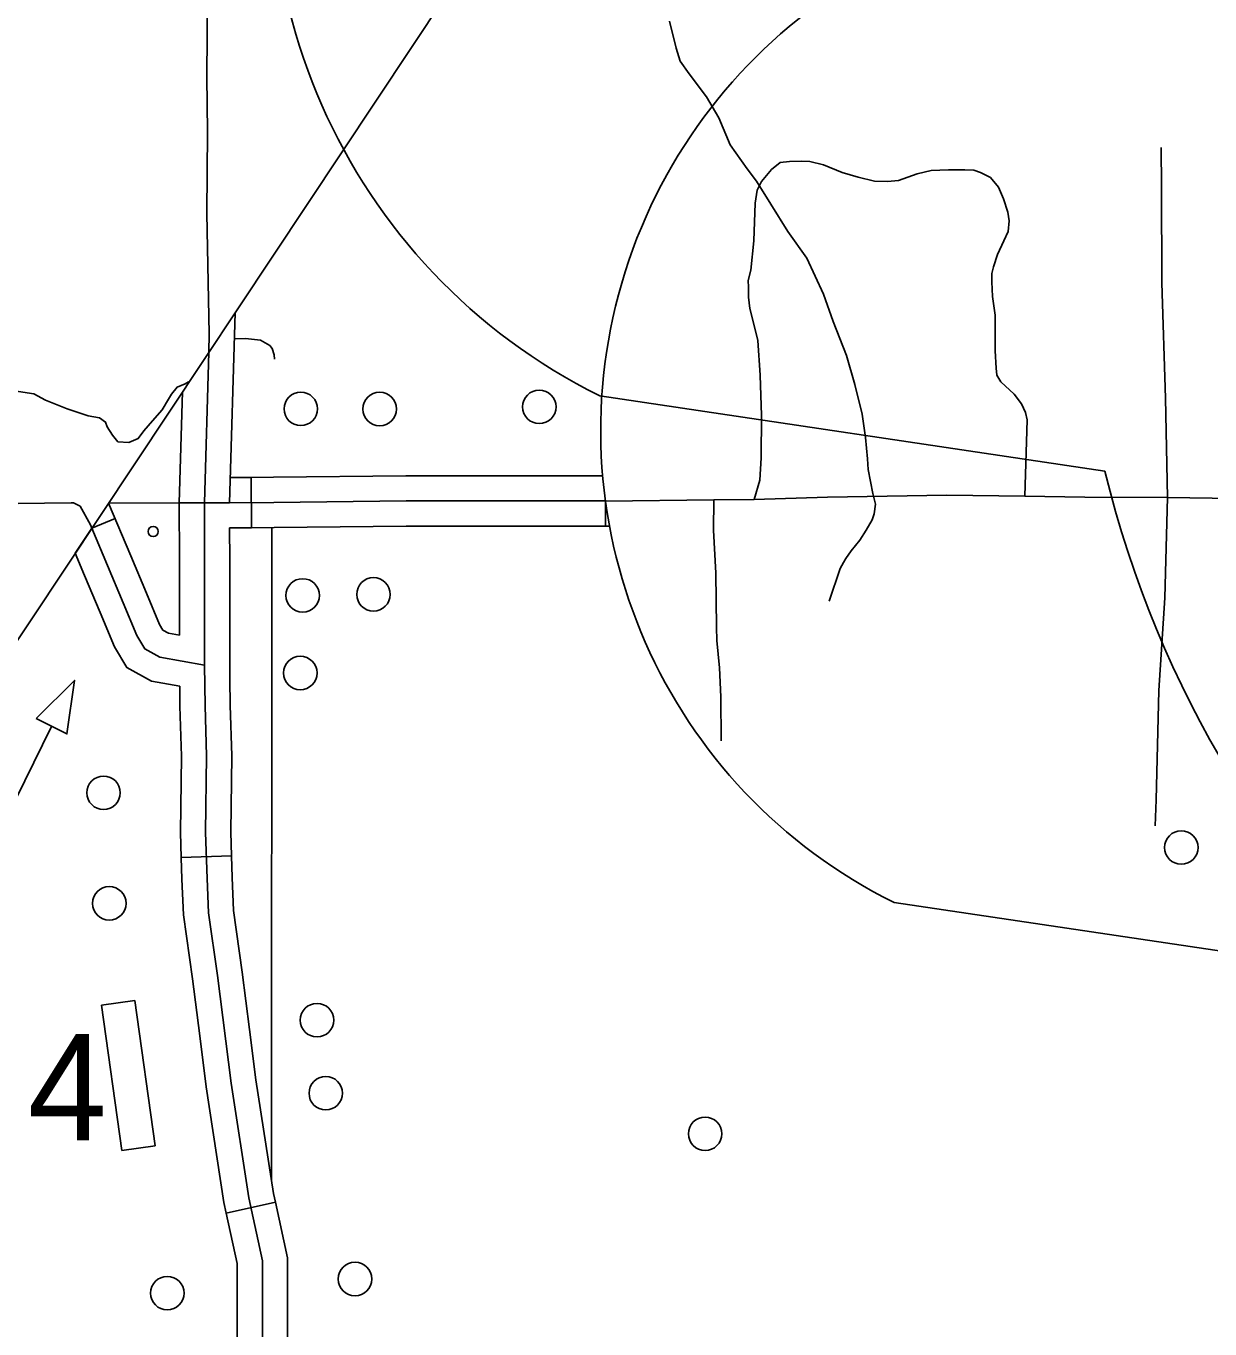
# Model space of a CAD drawing. Extents: x 22866 to 28196, y 1324810 to 1328105.
# Drawn here: x 25828 to 25912.7, y 1325841.2 to 1325934.5 of the extents above; entities that cross this region are included whole.
import ezdxf

# ---------------------------------------------------------------- set-up
doc = ezdxf.new("R2010")
doc.units = 0
for name, color, linetype in [('Level 31', 7, 'Continuous'), ('Level 32', 7, 'Continuous'), ('Level 35', 7, 'Continuous'), ('Level 4', 7, 'Continuous'), ('Level 5', 7, 'Continuous'), ('Level 56', 7, 'Continuous'), ('Level 63', 7, 'Continuous')]:
    doc.layers.add(name, color=color, linetype=linetype)

msp = doc.modelspace()

# ---------------------------------------------------------------- linework, layer by layer
at = {"layer": 'Level 31'}
for p, q in [((25844.112, 1325898.568), (25844.087, 1325902.169)), ((25869.447, 1325900.484), (25869.447, 1325898.683)), ((25842.535, 1325900.353), (25838.928, 1325900.337)), ((25834.329, 1325899.229), (25832.67, 1325898.53)), ((25832.67, 1325898.53), (25831.474, 1325896.731)), ((25839.072, 1325874.943), (25842.671, 1325875.057)), ((25842.293, 1325849.489), (25845.811, 1325850.258))]:
    msp.add_line(p, q, dxfattribs=at)
for points in [[(25841.107, 1325963.909), (25841.044, 1325954.568), (25840.941, 1325948.065), (25840.941, 1325940.447), (25840.941, 1325936.85), (25840.906, 1325930.848), (25840.941, 1325926.904), (25840.906, 1325921.058)], [(25909.692, 1325900.733), (25909.537, 1325907.85), (25909.289, 1325916.105), (25909.258, 1325923.004), (25909.227, 1325925.789)], [(25880.096, 1325900.596), (25880.499, 1325901.964), (25880.592, 1325903.58), (25880.623, 1325906.594), (25880.53, 1325909.485), (25880.344, 1325911.971), (25880.002, 1325913.432), (25879.785, 1325914.271), (25879.692, 1325915.079), (25879.692, 1325915.793), (25879.661, 1325916.26), (25879.847, 1325917.018), (25880.064, 1325919.1), (25880.158, 1325921.804), (25880.313, 1325922.736), (25880.623, 1325923.358), (25881.338, 1325924.228), (25881.959, 1325924.725), (25882.611, 1325924.788), (25883.449, 1325924.819), (25884.07, 1325924.788), (25885.064, 1325924.539), (25886.399, 1325924.011), (25887.535, 1325923.669), (25888.715, 1325923.389), (25889.647, 1325923.358), (25890.423, 1325923.42), (25891.758, 1325923.917), (25892.752, 1325924.135), (25893.994, 1325924.197), (25895.174, 1325924.197), (25895.826, 1325924.166), (25896.291, 1325924.011), (25897.005, 1325923.638), (25897.595, 1325922.954), (25897.937, 1325922.115), (25898.247, 1325921.151), (25898.341, 1325920.53), (25898.279, 1325919.784), (25897.968, 1325919.1), (25897.502, 1325918.137), (25897.223, 1325917.236), (25897.099, 1325916.769), (25897.099, 1325916.179), (25897.161, 1325915.122), (25897.347, 1325913.786), (25897.347, 1325911.238), (25897.409, 1325909.982), (25897.471, 1325909.485), (25897.751, 1325909.019), (25898.713, 1325908.117), (25899.241, 1325907.434), (25899.52, 1325906.812), (25899.645, 1325906.284), (25899.458, 1325900.82)], [(25840.906, 1325921.058), (25841.079, 1325912.444), (25841.041, 1325911.131)], [(25842.535, 1325900.353), (25842.923, 1325913.964)], [(25840.733, 1325900.345), (25841.041, 1325911.131)], [(25838.928, 1325900.339), (25839.158, 1325908.297)], [(25856.773, 1325902.284), (25855.155, 1325902.284), (25845.68, 1325902.18), (25844.087, 1325902.169)], [(25869.248, 1325902.284), (25856.773, 1325902.284)], [(25844.087, 1325902.169), (25842.586, 1325902.158)], [(25831.351, 1325900.345), (25831.178, 1325900.345), (25814.08, 1325900.123), (25794.823, 1325900.068), (25789.156, 1325900.068), (25776.604, 1325900.207), (25761.813, 1325900.345), (25744.518, 1325900.108), (25740.553, 1325900.068), (25731.199, 1325900.295), (25713.726, 1325900.477)], [(25869.447, 1325900.483), (25855.165, 1325900.483), (25845.696, 1325900.38), (25840.733, 1325900.345)], [(25877.21, 1325900.564), (25869.448, 1325900.477)], [(25899.458, 1325900.82), (25893.873, 1325900.899), (25885.351, 1325900.76), (25880.096, 1325900.596), (25877.21, 1325900.564)], [(25909.692, 1325900.733), (25903.757, 1325900.76), (25899.458, 1325900.82)], [(25967.592, 1325900.034), (25960.266, 1325900.207), (25950.486, 1325900.172), (25940.844, 1325900.38), (25933.846, 1325900.449), (25919.263, 1325900.587), (25909.692, 1325900.733)], [(25831.351, 1325900.345), (25831.835, 1325900.098), (25832.571, 1325898.764), (25832.67, 1325898.53)], [(25838.94, 1325890.875), (25838.154, 1325891.013), (25837.76, 1325891.229), (25837.514, 1325891.645), (25836.58, 1325893.882), (25835.457, 1325896.551), (25833.865, 1325900.33)], [(25838.928, 1325900.337), (25838.945, 1325896.237), (25838.94, 1325890.875)], [(25840.728, 1325900.345), (25840.746, 1325896.24), (25840.739, 1325888.731), (25840.781, 1325885.82), (25840.886, 1325882.224), (25840.816, 1325876.751), (25840.921, 1325873.453), (25841.026, 1325870.997)], [(25842.536, 1325898.557), (25844.112, 1325898.568)], [(25842.554, 1325887.697), (25842.539, 1325888.743), (25842.546, 1325896.243), (25842.536, 1325898.557)], [(25856.773, 1325898.683), (25855.175, 1325898.683), (25845.712, 1325898.579), (25844.112, 1325898.568)], [(25869.735, 1325898.683), (25856.773, 1325898.683)], [(25832.67, 1325898.53), (25833.798, 1325895.852), (25834.92, 1325893.186), (25835.901, 1325890.836), (25836.462, 1325889.888), (25837.549, 1325889.292), (25840.739, 1325888.731)], [(25831.474, 1325896.731), (25832.139, 1325895.154), (25833.259, 1325892.49), (25834.288, 1325890.026), (25835.164, 1325888.547), (25836.944, 1325887.57), (25838.96, 1325887.216)], [(25842.671, 1325875.057), (25842.616, 1325876.768), (25842.686, 1325882.239), (25842.581, 1325885.859), (25842.554, 1325887.697)], [(25838.96, 1325887.216), (25838.981, 1325885.781), (25839.085, 1325882.209), (25839.015, 1325876.734), (25839.072, 1325874.943)], [(25839.072, 1325874.943), (25839.122, 1325873.386), (25839.231, 1325870.834), (25839.872, 1325866.258), (25840.391, 1325862.179)], [(25842.671, 1325875.057), (25842.72, 1325873.52), (25842.821, 1325871.161), (25843.441, 1325866.735), (25843.963, 1325862.633)], [(25841.026, 1325870.997), (25841.657, 1325866.496), (25842.638, 1325858.778), (25843.9, 1325850.569), (25844.882, 1325846.078), (25844.882, 1325842.85), (25844.882, 1325838.36), (25844.812, 1325835.062), (25844.601, 1325832.185)], [(25840.391, 1325862.179), (25840.855, 1325858.528), (25842.129, 1325850.239), (25842.293, 1325849.489)], [(25843.963, 1325862.633), (25844.421, 1325859.029), (25845.671, 1325850.898), (25845.811, 1325850.258)], [(25845.811, 1325850.258), (25846.682, 1325846.273), (25846.682, 1325842.85), (25846.682, 1325838.341), (25846.659, 1325837.251)], [(25843.059, 1325837.328), (25843.081, 1325838.379), (25843.081, 1325842.85), (25843.081, 1325845.884), (25842.293, 1325849.489)]]:
    msp.add_lwpolyline(points, dxfattribs=at)
at = {"layer": 'Level 32'}
for points in [[(25877.21, 1325900.564), (25877.174, 1325898.389), (25877.351, 1325895.317), (25877.386, 1325891.433), (25877.421, 1325890.48), (25877.598, 1325888.538), (25877.703, 1325886.455), (25877.739, 1325883.312)], [(25909.692, 1325900.733), (25909.49, 1325893.552), (25909.056, 1325886.901), (25908.869, 1325879.069), (25908.807, 1325877.205)]]:
    msp.add_lwpolyline(points, dxfattribs=at)
at = {"layer": 'Level 35'}
for points in [[(25874.031, 1325934.849), (25874.502, 1325932.913), (25874.789, 1325931.971), (25875.442, 1325931.064), (25876.671, 1325929.415), (25877.56, 1325927.924), (25878.37, 1325925.988), (25879.598, 1325924.261), (25880.252, 1325923.372), (25881.292, 1325921.729), (25882.495, 1325919.766), (25883.854, 1325917.872), (25885.056, 1325915.282), (25885.736, 1325913.32), (25886.703, 1325910.887), (25887.304, 1325908.82), (25887.827, 1325906.701), (25888.062, 1325905.026), (25888.193, 1325903.509), (25888.245, 1325902.724)], [(25842.87, 1325912.099), (25843.683, 1325912.12), (25844.755, 1325911.989), (25845.408, 1325911.623), (25845.591, 1325911.387)], [(25845.591, 1325911.387), (25845.717, 1325910.942), (25845.743, 1325910.628)], [(25821.395, 1325908.274), (25822.668, 1325908.3), (25824.628, 1325908.091), (25826.798, 1325908.404), (25828.523, 1325908.143), (25829.359, 1325907.698), (25830.901, 1325907.07), (25832.417, 1325906.573), (25833.228, 1325906.442), (25833.646, 1325906.128), (25833.777, 1325905.788), (25834.143, 1325905.186), (25834.535, 1325904.716), (25835.319, 1325904.663), (25835.998, 1325904.951), (25836.39, 1325905.5), (25837.018, 1325906.207), (25837.697, 1325907.018), (25838.168, 1325907.777), (25838.377, 1325908.117), (25838.769, 1325908.64), (25839.344, 1325908.875), (25839.598, 1325909.011)], [(25888.245, 1325902.724), (25888.585, 1325901.013), (25888.768, 1325900.254), (25888.689, 1325899.548), (25888.532, 1325899.129), (25888.114, 1325898.397), (25887.644, 1325897.664), (25887.042, 1325896.906), (25886.661, 1325896.35), (25886.478, 1325896.062), (25886.258, 1325895.65), (25885.448, 1325893.295)]]:
    msp.add_lwpolyline(points, dxfattribs=at)
at = {"layer": 'Level 4'}
msp.add_lwpolyline([(25838.928, 1325900.339), (25833.868, 1325900.334)], dxfattribs=at)
at = {"layer": 'Level 5'}
msp.add_lwpolyline([(25845.533, 1325851.795), (25845.563, 1325898.578)], dxfattribs=at)
at = {"layer": 'Level 56'}
msp.add_line((25829.784, 1325884.322), (25826.608, 1325877.859), dxfattribs=at)
for points in [[(25828.694, 1325884.894), (25830.882, 1325883.796), (25831.435, 1325887.627)], [(25833.361, 1325864.367), (25835.738, 1325864.701), (25837.199, 1325854.302), (25834.822, 1325853.968)]]:
    msp.add_lwpolyline(points, close=True, dxfattribs=at)
for centre, radius in [((25847.63, 1325907.076), 1.2), ((25853.276, 1325907.065), 1.2), ((25864.705, 1325907.218), 1.2), ((25837.063, 1325898.294), 0.36), ((25847.766, 1325893.716), 1.2), ((25852.832, 1325893.79), 1.2), ((25847.591, 1325888.162), 1.2), ((25833.507, 1325879.582), 1.2), ((25910.67, 1325875.663), 1.2), ((25833.917, 1325871.666), 1.2), ((25848.793, 1325863.3), 1.2), ((25849.418, 1325858.071), 1.2), ((25876.578, 1325855.163), 1.2), ((25851.512, 1325844.764), 1.2), ((25838.071, 1325843.753), 1.2)]:
    msp.add_circle(centre, radius, dxfattribs=at)
at = {"layer": 'Level 63'}
for p, q in [((25795.578, 1325842.702), (25868.91, 1325953.078)), ((25869.032, 1325908.017), (25905.204, 1325902.623)), ((25890.109, 1325871.733), (25922.489, 1325866.905))]:
    msp.add_line(p, q, dxfattribs=at)
for centre, radius, start, end in [((25979.546, 1325920.586), 76.481, 193.58394, 113.79037), ((25887.698, 1325945.785), 42.129, 83.85948, 243.69951), ((25906.818, 1325905.541), 37.712, 83.85948, 243.69951)]:
    msp.add_arc(centre, radius, start, end, dxfattribs=at)

# ---------------------------------------------------------------- texts
at = {"layer": 'Level 56'}
msp.add_text('4', height=7.605, dxfattribs=at).set_placement((25828.086, 1325854.695))

doc.saveas('drawing.dxf')
